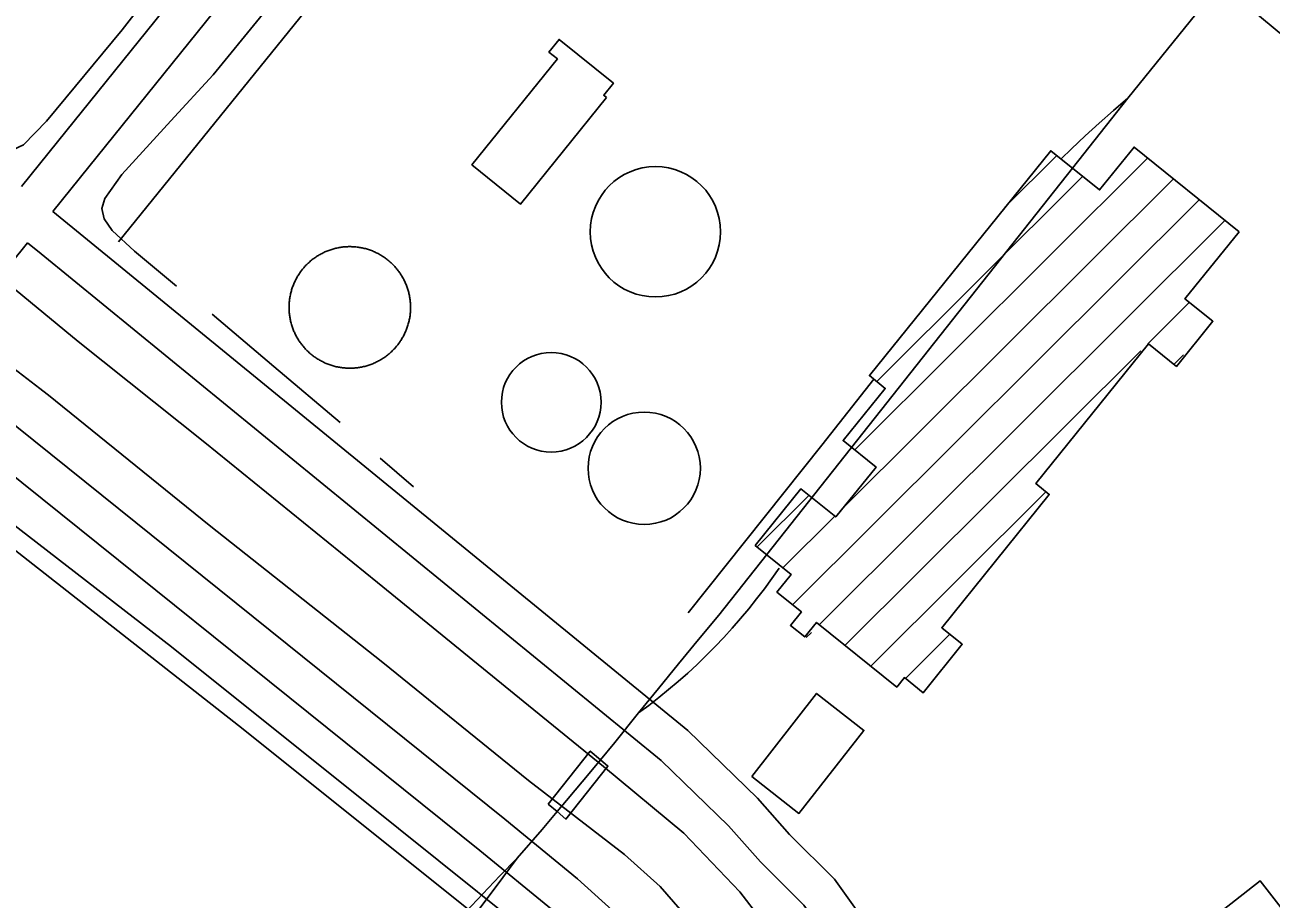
# Model space of a CAD drawing. Extents: x 3297753 to 3335611, y 652252 to 677623.
# Drawn here: x 3312768 to 3313703, y 660854 to 661509 of the extents above; entities that cross this region are included whole.
import ezdxf

# ---------------------------------------------------------------- set-up
doc = ezdxf.new("R2010")
doc.units = 0
for name, color, linetype in [('V-BLDG-OTLN', 7, 'Continuous'), ('V-BRDG-OTLN', 7, 'Continuous'), ('V-DOMW-TANK', 7, 'Continuous'), ('V-RAIL-TRAK', 7, 'Continuous'), ('V-RIVR-EDGE', 7, 'Continuous'), ('V-ROAD-CNTR', 7, 'Continuous'), ('V-TOPO-SHOR', 7, 'Continuous'), ('V-UTIL-LINE', 7, 'Continuous')]:
    doc.layers.add(name, color=color, linetype=linetype)

msp = doc.modelspace()

# ---------------------------------------------------------------- linework, layer by layer
at = {"layer": 'V-BLDG-OTLN'}
for p, q in [((3313390.36, 661190.72), (3313610.19, 661409.64)), ((3313502.98, 661372.64), (3313541.92, 661411.41)), ((3313379.46, 661144.98), (3313629.48, 661393.97)), ((3313406.89, 661242.06), (3313561.2, 661395.73)), ((3313344.06, 661074.84), (3313648.76, 661378.3)), ((3313364.01, 661059.83), (3313668.05, 661362.63)), ((3313610.36, 661270.29), (3313641.38, 661301.19)), ((3313383.29, 661044.16), (3313604.98, 661264.94)), ((3313629.7, 661254.68), (3313637.11, 661262.05)), ((3313317.27, 661117.92), (3313356.14, 661156.64)), ((3313402.57, 661028.48), (3313533.84, 661159.21)), ((3313336.55, 661102.24), (3313375.42, 661140.96)), ((3313354.03, 661049.9), (3313357.97, 661053.81)), ((3313428.43, 661019.35), (3313461.69, 661052.48))]:
    msp.add_line(p, q, dxfattribs=at)
for points in [[(3313204.27, 661454.88), (3313139.72, 661375.1), (3313103.27, 661404.58), (3313167.41, 661483.86), (3313160.96, 661489.08), (3313168.64, 661498.56), (3313209.35, 661465.61), (3313202.09, 661456.64)], [(3313678.68, 661354.33), (3313638.15, 661304.08), (3313659.08, 661287.2), (3313631.75, 661253.31), (3313610.75, 661270.23), (3313526.3, 661165.48), (3313536.38, 661157.35), (3313455.72, 661057.31), (3313471.06, 661044.94), (3313441.78, 661008.62), (3313427.66, 661020.01), (3313421.87, 661012.84), (3313361.73, 661061.34), (3313352.9, 661050.4), (3313342.21, 661059.02), (3313350.45, 661069.23), (3313332.05, 661084.07), (3313342.69, 661097.27), (3313315.73, 661119.01), (3313350.01, 661161.52), (3313376.2, 661140.4), (3313406.37, 661177.82), (3313381.7, 661197.71), (3313413.27, 661236.86), (3313401.47, 661246.38), (3313537.51, 661415.09), (3313574.07, 661385.61), (3313600, 661417.77)], [(3313313.11, 660945.87), (3313361.83, 661008.06), (3313397.24, 660980.31), (3313348.51, 660918.13)], [(3313567.17, 660767.86), (3313694.56, 660867.44), (3313743.66, 660804.63), (3313575.42, 660673.11), (3313551.33, 660703.92), (3313592.19, 660735.86)]]:
    msp.add_lwpolyline(points, close=True, dxfattribs=at)
at = {"layer": 'V-BRDG-OTLN'}
msp.add_lwpolyline([(3313160.53, 660925.07), (3313191.98, 660964.78), (3313199.67, 660958.31), (3313205.24, 660953.62), (3313173.79, 660913.9), (3313167.13, 660919.51)], close=True, dxfattribs=at)
at = {"layer": 'V-DOMW-TANK'}
for points in [[(3312969.91, 661315.96), (3312970.24, 661316.68), (3312970.58, 661317.4), (3312970.93, 661318.11), (3312971.3, 661318.82), (3312971.68, 661319.52), (3312972.07, 661320.21), (3312972.47, 661320.9), (3312972.88, 661321.58), (3312973.31, 661322.25), (3312973.74, 661322.92), (3312974.19, 661323.57), (3312974.65, 661324.22), (3312975.12, 661324.86), (3312975.6, 661325.49), (3312976.1, 661326.12), (3312976.6, 661326.73), (3312977.12, 661327.34), (3312977.64, 661327.94), (3312978.18, 661328.53), (3312978.72, 661329.11), (3312979.28, 661329.68), (3312979.84, 661330.23), (3312980.42, 661330.78), (3312981, 661331.32), (3312981.6, 661331.85), (3312982.2, 661332.37), (3312982.81, 661332.88), (3312983.43, 661333.37), (3312984.06, 661333.86), (3312984.7, 661334.34), (3312985.35, 661334.8), (3312986, 661335.25), (3312986.66, 661335.69), (3312987.33, 661336.12), (3312988.01, 661336.54), (3312988.69, 661336.95), (3312989.38, 661337.34), (3312990.08, 661337.72), (3312990.79, 661338.09), (3312991.5, 661338.45), (3312992.21, 661338.8), (3312992.94, 661339.13), (3312993.67, 661339.45), (3312994.4, 661339.75), (3312995.14, 661340.05), (3312995.88, 661340.33), (3312996.63, 661340.59), (3312997.39, 661340.85), (3312998.14, 661341.09), (3312998.91, 661341.32), (3312999.67, 661341.54), (3313000.44, 661341.74), (3313001.21, 661341.92), (3313001.99, 661342.1), (3313002.77, 661342.26), (3313003.55, 661342.41), (3313004.33, 661342.54), (3313005.12, 661342.66), (3313005.91, 661342.77), (3313006.7, 661342.86)], [(3313006.7, 661342.86), (3313007.49, 661342.94), (3313008.28, 661343), (3313009.07, 661343.06), (3313009.87, 661343.09), (3313010.67, 661343.12), (3313011.46, 661343.12), (3313012.26, 661343.12), (3313013.05, 661343.1), (3313013.85, 661343.07), (3313014.64, 661343.02), (3313015.43, 661342.96), (3313016.23, 661342.89), (3313017.02, 661342.8), (3313017.81, 661342.7), (3313018.59, 661342.59), (3313019.38, 661342.46), (3313020.16, 661342.32), (3313020.94, 661342.16), (3313021.72, 661341.99), (3313022.49, 661341.81), (3313023.26, 661341.61), (3313024.03, 661341.4), (3313024.79, 661341.18), (3313025.55, 661340.94), (3313026.31, 661340.69), (3313027.06, 661340.43), (3313027.8, 661340.15), (3313028.54, 661339.86), (3313029.28, 661339.56), (3313030.01, 661339.24), (3313030.73, 661338.92), (3313031.45, 661338.58), (3313032.17, 661338.22), (3313032.87, 661337.86), (3313033.57, 661337.48), (3313034.27, 661337.09), (3313034.95, 661336.69), (3313035.63, 661336.28), (3313036.31, 661335.85), (3313036.97, 661335.41), (3313037.63, 661334.96), (3313038.28, 661334.51), (3313038.92, 661334.04), (3313039.55, 661333.55), (3313040.17, 661333.06), (3313040.79, 661332.56), (3313041.4, 661332.04), (3313041.99, 661331.52), (3313042.58, 661330.98), (3313043.16, 661330.44), (3313043.73, 661329.88), (3313044.29, 661329.31), (3313044.84, 661328.74), (3313045.38, 661328.15), (3313045.91, 661327.56), (3313046.43, 661326.96), (3313046.93, 661326.34), (3313047.43, 661325.72), (3313047.92, 661325.09), (3313048.39, 661324.45), (3313048.86, 661323.81), (3313049.31, 661323.16), (3313049.75, 661322.49), (3313050.18, 661321.82), (3313050.6, 661321.15), (3313051, 661320.46), (3313051.4, 661319.77), (3313051.78, 661319.08), (3313052.15, 661318.37), (3313052.5, 661317.66), (3313052.85, 661316.94), (3313053.18, 661316.22), (3313053.5, 661315.49), (3313053.81, 661314.76), (3313054.1, 661314.02), (3313054.38, 661313.27), (3313054.65, 661312.53), (3313054.9, 661311.77), (3313055.15, 661311.01), (3313055.37, 661310.25), (3313055.59, 661309.49), (3313055.79, 661308.72), (3313055.98, 661307.94), (3313056.15, 661307.17), (3313056.31, 661306.39), (3313056.46, 661305.61), (3313056.6, 661304.82), (3313056.72, 661304.04), (3313056.82, 661303.25), (3313056.91, 661302.46), (3313056.99, 661301.67), (3313057.06, 661300.87), (3313057.11, 661300.08), (3313057.14, 661299.29), (3313057.17, 661298.49), (3313057.18, 661297.69), (3313057.18, 661296.9), (3313057.16, 661296.1), (3313057.12, 661295.31), (3313057.08, 661294.52)], [(3313000.72, 661253.3), (3312999.95, 661253.49), (3312999.18, 661253.7), (3312998.42, 661253.93), (3312997.66, 661254.16), (3312996.9, 661254.41), (3312996.15, 661254.68), (3312995.41, 661254.95), (3312994.67, 661255.24), (3312993.93, 661255.54), (3312993.2, 661255.86), (3312992.48, 661256.19), (3312991.76, 661256.53), (3312991.04, 661256.88), (3312990.34, 661257.24), (3312989.64, 661257.62), (3312988.94, 661258.01), (3312988.26, 661258.41), (3312987.58, 661258.83), (3312986.91, 661259.25), (3312986.24, 661259.69), (3312985.58, 661260.14), (3312984.94, 661260.6), (3312984.29, 661261.07), (3312983.66, 661261.55), (3312983.04, 661262.04), (3312982.42, 661262.55), (3312981.81, 661263.06), (3312981.22, 661263.59), (3312980.63, 661264.12), (3312980.05, 661264.67), (3312979.48, 661265.22), (3312978.92, 661265.79), (3312978.37, 661266.36), (3312977.83, 661266.95), (3312977.31, 661267.54), (3312976.79, 661268.15), (3312976.28, 661268.76), (3312975.78, 661269.38), (3312975.3, 661270.01), (3312974.82, 661270.65), (3312974.36, 661271.29), (3312973.9, 661271.95), (3312973.46, 661272.61), (3312973.03, 661273.28), (3312972.62, 661273.95), (3312972.21, 661274.64), (3312971.82, 661275.33), (3312971.43, 661276.03), (3312971.06, 661276.73), (3312970.71, 661277.44), (3312970.36, 661278.16), (3312970.03, 661278.88), (3312969.71, 661279.61), (3312969.4, 661280.34), (3312969.11, 661281.09), (3312968.83, 661281.83), (3312968.56, 661282.58), (3312968.31, 661283.33), (3312968.07, 661284.09), (3312967.84, 661284.85), (3312967.62, 661285.62), (3312967.42, 661286.39), (3312967.23, 661287.16), (3312967.06, 661287.94), (3312966.9, 661288.71), (3312966.75, 661289.5), (3312966.62, 661290.28), (3312966.5, 661291.07), (3312966.39, 661291.85), (3312966.3, 661292.64), (3312966.22, 661293.44), (3312966.15, 661294.23), (3312966.1, 661295.02), (3312966.06, 661295.82), (3312966.04, 661296.61), (3312966.03, 661297.41), (3312966.04, 661298.2), (3312966.06, 661299), (3312966.09, 661299.79), (3312966.14, 661300.59), (3312966.19, 661301.38), (3312966.27, 661302.17), (3312966.35, 661302.96), (3312966.45, 661303.75), (3312966.57, 661304.54), (3312966.7, 661305.32), (3312966.84, 661306.1), (3312967, 661306.89), (3312967.17, 661307.66), (3312967.35, 661308.44), (3312967.55, 661309.21), (3312967.76, 661309.97), (3312967.98, 661310.74), (3312968.22, 661311.5), (3312968.47, 661312.25), (3312968.73, 661313), (3312969.01, 661313.75), (3312969.3, 661314.49), (3312969.6, 661315.22), (3312969.91, 661315.96)], [(3313057.08, 661294.52), (3313057.02, 661293.72), (3313056.95, 661292.93), (3313056.86, 661292.14), (3313056.76, 661291.35), (3313056.64, 661290.57), (3313056.51, 661289.78), (3313056.37, 661289), (3313056.21, 661288.22), (3313056.04, 661287.44), (3313055.86, 661286.67), (3313055.66, 661285.9), (3313055.45, 661285.13), (3313055.23, 661284.36), (3313054.99, 661283.61), (3313054.74, 661282.85), (3313054.48, 661282.1), (3313054.21, 661281.35), (3313053.91, 661280.61), (3313053.61, 661279.88), (3313053.3, 661279.15), (3313052.97, 661278.42), (3313052.63, 661277.7), (3313052.28, 661276.99), (3313051.91, 661276.28), (3313051.53, 661275.58), (3313051.15, 661274.89), (3313050.74, 661274.2), (3313050.33, 661273.52), (3313049.91, 661272.85), (3313049.47, 661272.19), (3313049.02, 661271.53), (3313048.56, 661270.88), (3313048.09, 661270.24), (3313047.61, 661269.61), (3313047.12, 661268.98), (3313046.61, 661268.37), (3313046.1, 661267.76), (3313045.57, 661267.16), (3313045.03, 661266.57), (3313044.49, 661266), (3313043.93, 661265.43), (3313043.37, 661264.87), (3313042.79, 661264.32), (3313042.21, 661263.78), (3313041.61, 661263.25), (3313041.01, 661262.73), (3313040.4, 661262.22), (3313039.78, 661261.73), (3313039.15, 661261.24), (3313038.51, 661260.77), (3313037.86, 661260.3), (3313037.21, 661259.85), (3313036.55, 661259.41), (3313035.88, 661258.98), (3313035.2, 661258.56), (3313034.52, 661258.16), (3313033.83, 661257.76), (3313033.13, 661257.38), (3313032.43, 661257.01), (3313031.71, 661256.65), (3313031, 661256.31), (3313030.27, 661255.97), (3313029.54, 661255.66), (3313028.81, 661255.35), (3313028.07, 661255.06), (3313027.33, 661254.77), (3313026.58, 661254.51), (3313025.83, 661254.25), (3313025.07, 661254.01), (3313024.31, 661253.78), (3313023.54, 661253.57), (3313022.77, 661253.36), (3313022, 661253.18), (3313021.22, 661253), (3313020.44, 661252.84), (3313019.66, 661252.7), (3313018.88, 661252.56), (3313018.09, 661252.44), (3313017.3, 661252.33), (3313016.51, 661252.24), (3313015.72, 661252.16), (3313014.93, 661252.1), (3313014.13, 661252.05), (3313013.34, 661252.01), (3313012.54, 661251.99), (3313011.75, 661251.98), (3313010.96, 661251.98), (3313010.16, 661252), (3313009.36, 661252.03), (3313008.57, 661252.08), (3313007.78, 661252.14), (3313006.98, 661252.21), (3313006.19, 661252.3), (3313005.41, 661252.4), (3313004.62, 661252.52), (3313003.83, 661252.64), (3313003.05, 661252.79), (3313002.27, 661252.94), (3313001.49, 661253.11), (3313000.72, 661253.3)]]:
    msp.add_lwpolyline(points, dxfattribs=at)
for centre, radius in [((3313240.85, 661354.26), 48.89), ((3313162.7, 661226.43), 37.36), ((3313232.48, 661176.93), 42.14)]:
    msp.add_circle(centre, radius, dxfattribs=at)
at = {"layer": 'V-RAIL-TRAK'}
for points in [[(3313774.4, 661652.71), (3313767.35, 661644.75), (3313760.14, 661636.93), (3313752.75, 661629.27), (3313745.21, 661621.77), (3313737.51, 661614.44), (3313729.66, 661607.26), (3313721.65, 661600.26), (3313713.5, 661593.43), (3313703.27, 661582.98), (3313693.21, 661572.37), (3313683.33, 661561.59), (3313674.98, 661552.17), (3313664.11, 661539.55), (3313654.78, 661528.29), (3313595.25, 661454.56), (3313553.79, 661401.96)], [(3313545.15, 661408.93), (3313552.91, 661416.45), (3313563.29, 661426.21), (3313573.8, 661435.82), (3313584.46, 661445.27), (3313595.25, 661454.56)], [(3313273.28, 661048.51), (3313288.48, 661066.69), (3313553.79, 661401.96)], [(3313265.4, 661068.63), (3313365.84, 661194.14), (3313404.72, 661243.75)], [(3313333.63, 661102.03), (3313328.2, 661094.23), (3313322.59, 661086.56), (3313316.82, 661079.01), (3313310.89, 661071.58), (3313304.81, 661064.29), (3313298.57, 661057.12), (3313292.17, 661050.09), (3313285.63, 661043.2), (3313278.94, 661036.45), (3313272.11, 661029.84), (3313265.14, 661023.39), (3313258.03, 661017.08), (3313250.79, 661010.93), (3313243.42, 661004.93), (3313235.92, 660999.09), (3313228.3, 660993.42)], [(3313199.67, 660958.31), (3313210.47, 660971.35), (3313228.3, 660993.42), (3313243.19, 661011.87), (3313258.18, 661030.24), (3313273.28, 661048.51)], [(3313167.13, 660919.51), (3313174.23, 660927.68), (3313192.44, 660949.44), (3313199.67, 660958.31)], [(3313103.97, 660840.07), (3313120.69, 660862.3), (3313137.25, 660884.64), (3313155.83, 660906.08), (3313167.13, 660919.51)], [(3313137.25, 660884.64), (3313124.2, 660871.36), (3313111.32, 660857.91), (3313098.62, 660844.3), (3313086.09, 660830.53), (3313073.75, 660816.59), (3313061.59, 660802.49), (3313049.61, 660788.24), (3313037.82, 660773.83), (3312946.88, 660666.01), (3312918.95, 660630.65), (3312890.89, 660595.4), (3312862.68, 660560.26), (3312834.34, 660525.23), (3312820.4, 660507.51), (3312806.25, 660489.96), (3312791.87, 660472.59), (3312777.28, 660455.4)]]:
    msp.add_lwpolyline(points, dxfattribs=at)
at = {"layer": 'V-RIVR-EDGE'}
msp.add_spline([(3319472.94, 662096.79), (3319451.36, 662084.83), (3319431.44, 662073.27), (3319412.76, 662065.44), (3319386.64, 662059.7), (3319355.13, 662056.05), (3319321.53, 662047.43), (3319286.69, 662035.91), (3319261.79, 662024.37), (3319253.91, 662022.31), (3319243.96, 662022.34), (3319236.91, 662020.28), (3319220.3, 662007.06), (3319214.06, 661999.2), (3319197.88, 661992.61), (3319174.65, 661985.21), (3319135.25, 661974.53), (3319095.84, 661962.6), (3319061.83, 661950.67), (3319035.69, 661940.78), (3319017.02, 661932.54), (3319004.15, 661925.11), (3318977.6, 661914.4), (3318949.4, 661908.67), (3318929.07, 661903.33), (3318893.41, 661894.3), (3318836.17, 661878.69), (3318802.16, 661869.66), (3318784.32, 661864.31), (3318761.1, 661859.4), (3318735.37, 661848.27), (3318707.16, 661836.32), (3318683.94, 661831.82), (3318667.77, 661829.78), (3318647.86, 661824.86), (3318612.18, 661812.51), (3318583.56, 661801.39), (3318550.78, 661789.45), (3318517.19, 661780.83), (3318486.91, 661770.55), (3318459.1, 661757.77), (3318437.11, 661748.7), (3318401.09, 661732.56), (3318376.27, 661719.66), (3318350.33, 661712.4), (3318322.69, 661702.89), (3318295.62, 661690.56), (3318275.88, 661686.66), (3318257.84, 661681.07), (3318243.73, 661673.22), (3318214.4, 661661.46), (3318180.55, 661645.76), (3318148.4, 661630.07), (3318131.47, 661619.4), (3318111.14, 661604.8), (3318079.51, 661575.01), (3318056.38, 661560.42), (3318032.66, 661542.45), (3318016.3, 661532.35), (3317961.53, 661489.66), (3317862.74, 661415.52), (3317830, 661391.93), (3317829.43, 661388.56), (3317827.16, 661382.93), (3317810.8, 661375.64), (3317785.97, 661359.92), (3317761.13, 661342.52), (3317743.62, 661322.84), (3317726.09, 661300.91), (3317708.57, 661278.97), (3317696.72, 661270.55), (3317673.58, 661255.39), (3317601.32, 661201.48), (3317560.67, 661171.71), (3317529.07, 661153.2), (3317513.82, 661140.27), (3317483.9, 661117.24), (3317464.15, 661105.46), (3317423.52, 661083.02), (3317409.43, 661079.11), (3317401.54, 661079.13), (3317375.02, 661065.67), (3317364.3, 661058.94), (3317348.5, 661051.09), (3317330.46, 661046.62), (3317307.32, 661033.16), (3317289.27, 661024.75), (3317263.88, 661012.42), (3317240.77, 661008.53), (3317230.05, 661004.05), (3317228.35, 661000.11), (3317221.59, 660998.43), (3317196.21, 660991.17), (3317170.27, 660981.66), (3317149.41, 660978.33), (3317103.16, 660960.97), (3317073.27, 660949.78), (3317034.34, 660929.59), (3316995.97, 660909.96), (3316948.02, 660886.98), (3316914.74, 660873.53), (3316885.97, 660860.65), (3316880.89, 660856.15), (3316871.29, 660848.28), (3316865.65, 660846.61), (3316855.51, 660846.63), (3316850.44, 660846.65), (3316844.22, 660840.46), (3316839.71, 660839.91), (3316835.77, 660840.48), (3316830.69, 660836.55), (3316818.84, 660828.69), (3316813.76, 660828.14), (3316808.13, 660827.03), (3316803.62, 660827.04), (3316796.84, 660818.6), (3316784.98, 660809.62), (3316774.82, 660802.88), (3316771.42, 660796.13), (3316765.18, 660779.24), (3316755.55, 660759.54), (3316745.94, 660744.35), (3316732.38, 660728.61), (3316712.63, 660717.95), (3316683.85, 660703.37), (3316676.52, 660701.13), (3316664.67, 660695.53), (3316651.68, 660680.34), (3316633.05, 660666.87), (3316616.12, 660656.2), (3316590.15, 660637.11), (3316544.42, 660603.41), (3316510, 660580.96), (3316472.73, 660551.75), (3316428.71, 660523.12), (3316390.32, 660495.6), (3316363.8, 660477.64), (3316349.69, 660469.78), (3316341.23, 660464.73), (3316335.03, 660464.75), (3316325.45, 660464.77), (3316313.61, 660461.42), (3316289.93, 660456.97), (3316257.21, 660443.53), (3316237.47, 660436.25), (3316207.01, 660423.93), (3316177.1, 660405.41), (3316154.53, 660393.07), (3316131.95, 660375.09), (3316110.5, 660362.19), (3316095.27, 660353.21), (3316080.02, 660338.03), (3316051.22, 660312.74), (3316013.92, 660270.58), (3315988.5, 660245.84), (3315960.26, 660217.18), (3315939.93, 660200.89), (3315925.81, 660185.14), (3315911.13, 660173.91), (3315895.32, 660159.86), (3315882.88, 660145.8), (3315867.63, 660130.06), (3315849.01, 660119.97), (3315837.71, 660109.29), (3315808.9, 660080.06), (3315786.88, 660062.08), (3315758.09, 660038.49), (3315733.81, 660018.83), (3315725.32, 660002.51), (3315692.01, 659976.67), (3315659.82, 659949.14), (3315603.36, 659904.2), (3315571.16, 659873.28), (3315569.47, 659873.29), (3315558.76, 659868.81), (3315547.47, 659863.2), (3315527.7, 659844.09), (3315506.25, 659828.37), (3315477.47, 659812.1), (3315461.12, 659805.94), (3315440.8, 659793.59), (3315429.5, 659781.79), (3315402.4, 659758.19), (3315361.76, 659731.8), (3315304.2, 659696.45), (3315255.66, 659666.7), (3315169.91, 659624.65), (3315140.01, 659611.76), (3315123.65, 659603.35), (3315098.82, 659588.76), (3315044.63, 659551.14), (3314989.87, 659507.33), (3314954.29, 659474.73), (3314933.97, 659462.39), (3314926.06, 659452.83), (3314915.88, 659440.45), (3314897.81, 659423.59), (3314866.75, 659396.06), (3314844.73, 659376.39), (3314848.66, 659370.75), (3314824.95, 659355.03), (3314801.82, 659342.69), (3314762.32, 659320.81), (3314730.16, 659303.42), (3314710.97, 659290.51), (3314664.68, 659256.25), (3314628.56, 659235.49), (3314603.16, 659218.09), (3314584.55, 659209.68), (3314564.82, 659208.04), (3314555.8, 659204.68), (3314546.76, 659196.25), (3314528.11, 659174.88), (3314492.47, 659118.62), (3314473.82, 659095), (3314450.67, 659074.77), (3314428.65, 659060.18), (3314423, 659054.56), (3314416.22, 659044.43), (3314398.14, 659027.57), (3314375.56, 659007.9), (3314366.53, 659005.11), (3314353.57, 659002.32), (3314347.36, 658997.27), (3314346.77, 658988.82), (3314351.26, 658983.17), (3314350.68, 658974.16), (3314342.76, 658961.78), (3314329.22, 658955.05), (3314311.71, 658940.44), (3314310, 658930.31), (3314294.2, 658921.89), (3314283.48, 658914.59), (3314276.12, 658903.91), (3314272.72, 658896.02), (3314237.73, 658871.32), (3314206.69, 658853.36), (3314198.23, 658851.13), (3314192.03, 658850.58), (3314180.19, 658846.1), (3314172.28, 658836.54), (3314164.36, 658823.6), (3314142.35, 658810.13), (3314120.89, 658792.72), (3314097.19, 658778.69), (3314086.46, 658769.14), (3314082.5, 658762.95), (3314080.22, 658754.5), (3314072.33, 658750.01), (3314036.79, 658734.32), (3314006.33, 658722), (3313997.3, 658716.39), (3313939.72, 658673.71), (3313888.34, 658634.95), (3313863.5, 658615.29), (3313820.61, 658586.66), (3313772.64, 658558.04), (3313732, 658532.78), (3313718.46, 658524.37), (3313711.13, 658521.57), (3313702.68, 658521.59), (3313693.09, 658518.79), (3313674.48, 658511.51), (3313646.82, 658494.68), (3313626.5, 658478.95), (3313619.73, 658475.02), (3313610.12, 658464.34), (3313605.01, 658449.14), (3313597.11, 658444.65), (3313577.92, 658428.92), (3313554.76, 658407.56), (3313537.8, 658387.32), (3313525.35, 658364.25), (3313506.11, 658331.61), (3313489.72, 658309.68)], degree=3, dxfattribs=at)
at = {"layer": 'V-ROAD-CNTR'}
for points in [[(3313195.02, 661920.99), (3312792.38, 661421.69), (3312765.31, 661388.16)], [(3313218.04, 661901.75), (3312815.73, 661402.86), (3312788.77, 661369.46)], [(3313218.04, 661901.75), (3313284.43, 661846.25), (3313616.76, 661580.1), (3313713.02, 661500.24), (3313784.74, 661439.7), (3313829.1, 661396.74), (3313894.73, 661319.65), (3314338.66, 660745.39), (3314555.25, 660469.08), (3314715.79, 660266.63)], [(3312788.77, 661369.46), (3313265.14, 660980.19), (3313317.38, 660929.48), (3313341.52, 660902.32), (3313375.18, 660868.67), (3313405.89, 660825.68), (3313453.07, 660762.66), (3313582.46, 660596.03)], [(3312769.86, 661346.03), (3312698.94, 661258.18)], [(3312769.86, 661346.03), (3312780.12, 661337.79), (3313245.17, 660957.77), (3313295.7, 660908.73), (3313319.69, 660881.73), (3313352.21, 660849.21), (3313381.67, 660807.97), (3313429.21, 660744.47), (3313558.76, 660577.63)], [(3313242.92, 660813.21), (3313221.46, 660833.7), (3313182.47, 660869.13), (3313128.01, 660913.7), (3312698.94, 661258.18)], [(3313187.08, 660824.4), (3313162.87, 660846.4), (3313109.12, 660890.4), (3312680.09, 661234.84)]]:
    msp.add_lwpolyline(points, dxfattribs=at)
at = {"layer": 'V-TOPO-SHOR'}
msp.add_line((3313059.35, 661163.09), (3313034.44, 661184.58), dxfattribs=at)
for points in [[(3312881.6, 661313.37), (3312850.13, 661339.62), (3312833.42, 661355.3), (3312827.34, 661363.99), (3312825.6, 661371.66), (3312827.92, 661379.12), (3312840.47, 661397.14), (3312877.26, 661437.55), (3312909.14, 661472.07), (3312943.74, 661514.34), (3313025.88, 661617.7), (3313079.94, 661685.38), (3313121.19, 661734.23), (3313133.11, 661749.54)], [(3312927.29, 661617.15), (3312840.81, 661505.73), (3312784.09, 661437.34), (3312766.72, 661419.43), (3312758.87, 661415.66), (3312747.28, 661417.92), (3312726.33, 661435.23), (3312650.64, 661492.46)], [(3313953.25, 660048.58), (3313942.49, 660067.5), (3313929.51, 660072.39), (3313902.87, 660105.18), (3313862.54, 660140.95), (3313854.44, 660146.74), (3313831.78, 660184.93), (3313761.52, 660274.9), (3313666.92, 660396.59), (3313560.98, 660531.15), (3313520.17, 660583.13), (3313454.68, 660664.95), (3313367.14, 660777.41), (3313304.3, 660859.3), (3313262.22, 660903.33), (3313201.85, 660953.21), (3313145.74, 660999.07), (3313032.4, 661091.14), (3312902.82, 661196.31), (3312807.71, 661271.94), (3312756.23, 661314.55), (3312732.98, 661334.61)], [(3313004.32, 661211.13), (3312954.65, 661253.18), (3312908.39, 661292.44)], [(3313896.88, 660003.1), (3313881.96, 660022.28), (3313880.73, 660038.09), (3313855.93, 660072.07), (3313833.59, 660112.15), (3313825.63, 660125.88), (3313791.24, 660165.22), (3313722.97, 660251.85), (3313628.28, 660376.18), (3313571.01, 660448.43), (3313492.5, 660549.47), (3313400.66, 660666.71), (3313319.45, 660769.56), (3313271.14, 660832.64), (3313244.55, 660863.17), (3313217.79, 660887.27), (3313145.55, 660942.84), (3313036.47, 661031.26), (3312906.19, 661134.14), (3312785.52, 661231.65), (3312726.8, 661276.68)]]:
    msp.add_lwpolyline(points, dxfattribs=at)
at = {"layer": 'V-UTIL-LINE'}
msp.add_line((3312838.03, 661346.72), (3313229.77, 661831.03), dxfattribs=at)
for points in [[(3313154.04, 660803.38), (3312928.04, 660983.96), (3312712.15, 661153.14), (3311937.79, 661778.54)], [(3313168.02, 660810.9), (3313048.03, 660906.73), (3312877.93, 661042.97), (3312720.6, 661164.38), (3312607.44, 661265.35), (3312443.65, 661396.84)]]:
    msp.add_lwpolyline(points, dxfattribs=at)

doc.saveas('drawing.dxf')
